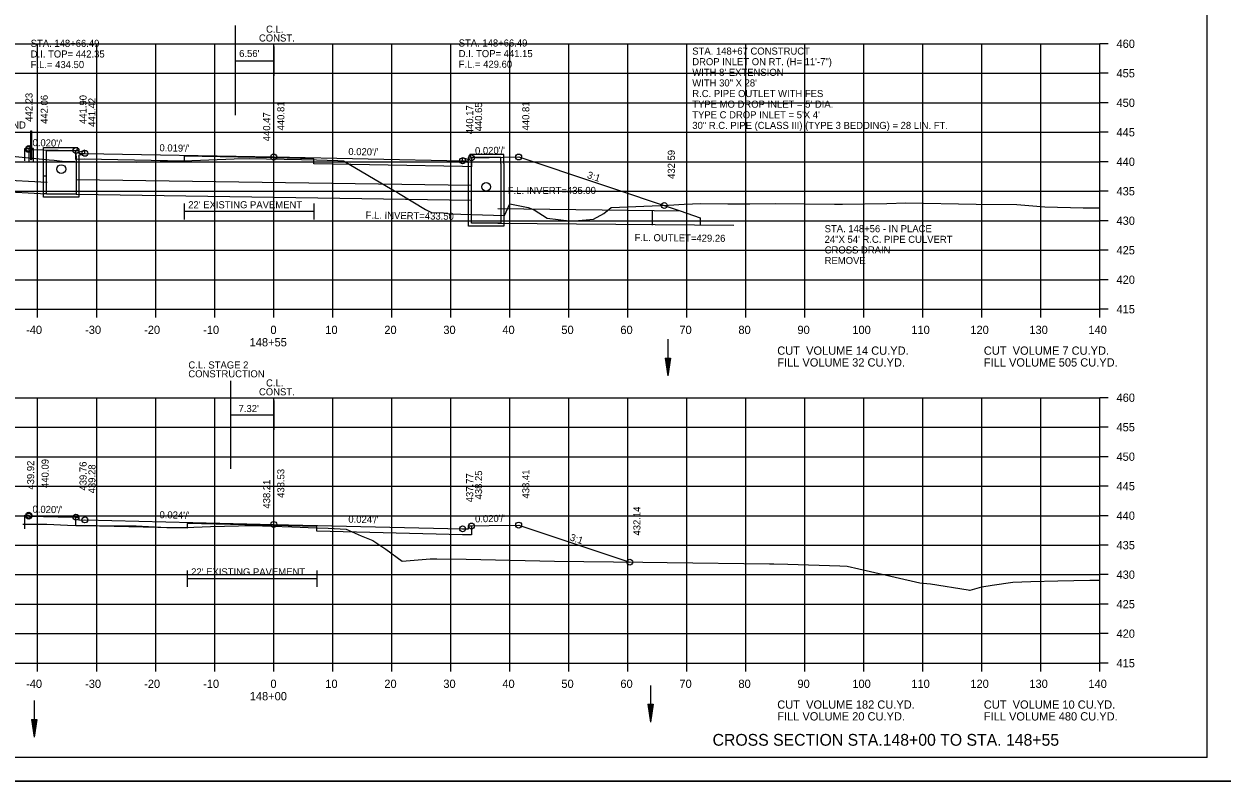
# Model space of a CAD drawing. Extents: x 1538688 to 1540766, y 656250 to 671912.
# Drawn here: x 1538815.9 to 1539018.9, y 664231.4 to 664359.7 of the extents above; entities that cross this region are included whole.
import ezdxf

# ---------------------------------------------------------------- set-up
doc = ezdxf.new("R2010")
doc.units = 0
for name, color, linetype in [('15', 7, 'Continuous'), ('18', 7, 'Continuous'), ('20', 7, 'Continuous'), ('22', 7, 'Continuous'), ('26', 7, 'Continuous'), ('39', 7, 'Continuous'), ('40', 7, 'Continuous'), ('41', 7, 'Continuous'), ('42', 7, 'Continuous'), ('7', 7, 'Continuous'), ('Borings', 7, 'Continuous'), ('Default', 7, 'Continuous'), ('Horizontal Alignment', 7, 'Continuous'), ('RipRap', 7, 'Continuous'), ('Wall Heights', 7, 'Continuous')]:
    doc.layers.add(name, color=color, linetype=linetype)

msp = doc.modelspace()

# ---------------------------------------------------------------- linework, layer by layer
at = {"layer": '15'}
for p, q in [((1538924.5, 664303.1), (1538924.95, 664300.1)), ((1538924.5, 664303.1), (1538925.4, 664303.1)), ((1538924.58, 664303.1), (1538924.95, 664300.6)), ((1538924.65, 664303.1), (1538924.95, 664301.11)), ((1538924.73, 664303.1), (1538924.95, 664301.61)), ((1538924.81, 664303.1), (1538924.95, 664302.12)), ((1538924.88, 664303.1), (1538924.95, 664302.62)), ((1538925.4, 664303.1), (1538924.95, 664300.1)), ((1538925.1, 664303.1), (1538924.95, 664302.12)), ((1538925.25, 664303.1), (1538924.95, 664301.11)), ((1538925.33, 664303.1), (1538924.95, 664300.6)), ((1538925.18, 664303.1), (1538924.95, 664301.61)), ((1538925.02, 664303.1), (1538924.95, 664302.62)), ((1538921.56, 664244.41), (1538922.01, 664241.41)), ((1538921.56, 664244.41), (1538922.46, 664244.41)), ((1538921.64, 664244.41), (1538922.01, 664241.91)), ((1538921.71, 664244.41), (1538922.01, 664242.43)), ((1538921.79, 664244.41), (1538922.01, 664242.93)), ((1538921.87, 664244.41), (1538922.01, 664243.44)), ((1538921.94, 664244.41), (1538922.01, 664243.94)), ((1538922.46, 664244.41), (1538922.01, 664241.41)), ((1538922.16, 664244.41), (1538922.01, 664243.44)), ((1538922.31, 664244.41), (1538922.01, 664242.43)), ((1538922.39, 664244.41), (1538922.01, 664241.91)), ((1538922.24, 664244.41), (1538922.01, 664242.93)), ((1538922.08, 664244.41), (1538922.01, 664243.94)), ((1538817.16, 664241.84), (1538817.61, 664238.84)), ((1538817.16, 664241.84), (1538818.06, 664241.84)), ((1538817.24, 664241.84), (1538817.61, 664239.34)), ((1538817.31, 664241.84), (1538817.61, 664239.86)), ((1538817.39, 664241.84), (1538817.61, 664240.36)), ((1538817.46, 664241.84), (1538817.61, 664240.87)), ((1538817.54, 664241.84), (1538817.61, 664241.37)), ((1538818.06, 664241.84), (1538817.61, 664238.84)), ((1538817.76, 664241.84), (1538817.61, 664240.87)), ((1538817.91, 664241.84), (1538817.61, 664239.86)), ((1538817.99, 664241.84), (1538817.61, 664239.34)), ((1538817.83, 664241.84), (1538817.61, 664240.36)), ((1538817.68, 664241.84), (1538817.61, 664241.37))]:
    msp.add_line(p, q, dxfattribs=at)
at = {"layer": '18'}
for points in [[(1538804.15, 664338.29), (1538820.14, 664336.72), (1538820.97, 664336.64), (1538822.79, 664336.45), (1538823.03, 664336.43), (1538824.48, 664336.42), (1538834.94, 664336.32), (1538842.91, 664336.55), (1538851.5, 664336.86), (1538854.02, 664336.95), (1538862.89, 664336.76), (1538865.45, 664336.71), (1538869.06, 664336.59), (1538870.01, 664336.56), (1538878.24, 664331.71), (1538879.17, 664331.18), (1538879.33, 664331.06), (1538883.92, 664328.32), (1538884.9, 664327.81), (1538886.97, 664327.72), (1538888.02, 664327.58), (1538897.28, 664327.26), (1538898.2, 664329.24), (1538898.47, 664329.21), (1538901.28, 664328.63), (1538902.33, 664328.23), (1538904.5, 664326.8), (1538904.5, 664326.8), (1538908.23, 664326.37), (1538909.82, 664326.43), (1538912.38, 664326.66), (1538914.1, 664327.62), (1538915.33, 664328.61), (1538925.07, 664329.01), (1538927.73, 664329.21), (1538930.53, 664329.3), (1538935.12, 664329.26), (1538938.88, 664329.28), (1538943.24, 664329.3), (1538953.2, 664329.2), (1538954.57, 664329.22), (1538962.05, 664329.29), (1538965.29, 664329.41), (1538977.19, 664329.22), (1538984.09, 664329.15), (1538988.83, 664328.75), (1538995.34, 664328.56), (1538998.18, 664328.55)], [(1538815.69, 664274.93), (1538819.73, 664274.96), (1538823.26, 664274.77), (1538828.08, 664274.71), (1538834.89, 664274.64), (1538840.04, 664274.36), (1538843.21, 664274.38), (1538847.45, 664274.53), (1538854.57, 664274.73), (1538861.25, 664274.48), (1538865.45, 664274.35), (1538867.41, 664274.26), (1538870.45, 664274.09), (1538872.97, 664272.98), (1538874.96, 664272.16), (1538877.2, 664270.71), (1538879.97, 664268.69), (1538884.69, 664269.05), (1538885.82, 664269.08), (1538890.76, 664269.01), (1538905.76, 664268.66), (1538920.73, 664268.5), (1538924.85, 664268.47), (1538942.16, 664268.23), (1538942.91, 664268.2), (1538945.29, 664268.19), (1538954.11, 664267.86), (1538955.32, 664267.85), (1538959.31, 664266.95), (1538967.64, 664265.03), (1538969.48, 664264.82), (1538975.82, 664263.81), (1538976.1, 664263.76), (1538976.14, 664263.74), (1538976.16, 664263.75), (1538978.19, 664264.31), (1538979.9, 664264.6), (1538983.39, 664265.14), (1538986.44, 664265.21), (1538991.04, 664265.36), (1538996.45, 664265.44), (1538998.18, 664265.43)]]:
    msp.add_lwpolyline(points, dxfattribs=at)
at = {"layer": '20'}
for points in [[(1538815.98, 664336.52), (1538815.99, 664337.27), (1538816, 664338.62), (1538816.67, 664338.62), (1538816.68, 664338.45), (1538821.67, 664338.35), (1538824.67, 664338.29), (1538825.17, 664338.29), (1538825.18, 664337.79), (1538826.18, 664337.81), (1538858.18, 664337.2), (1538890.18, 664336.56), (1538891.18, 664336.54), (1538891.19, 664337.04), (1538891.69, 664337.04), (1538894.69, 664337.1), (1538899.69, 664337.2), (1538927.05, 664328.08)], [(1538815.98, 664274.18), (1538815.99, 664274.93), (1538816, 664276.48), (1538816.67, 664276.48), (1538816.68, 664276.31), (1538821.67, 664276.21), (1538824.67, 664276.15), (1538825.17, 664276.15), (1538825.18, 664275.65), (1538826.18, 664275.67), (1538858.18, 664274.91), (1538890.18, 664274.16), (1538891.18, 664274.14), (1538891.19, 664274.64), (1538891.69, 664274.64), (1538894.69, 664274.7), (1538899.69, 664274.8), (1538918.51, 664268.52)]]:
    msp.add_lwpolyline(points, dxfattribs=at)
at = {"layer": '22'}
for p, q in [((1538718.18, 664356.39), (1538998.18, 664356.39)), ((1538818.18, 664311.39), (1538818.18, 664356.39)), ((1538828.18, 664311.39), (1538828.18, 664356.39)), ((1538838.18, 664311.39), (1538838.18, 664356.39)), ((1538848.18, 664311.39), (1538848.18, 664356.39)), ((1538858.18, 664311.39), (1538858.18, 664356.39)), ((1538868.18, 664311.39), (1538868.18, 664356.39)), ((1538878.18, 664311.39), (1538878.18, 664356.39)), ((1538888.18, 664311.39), (1538888.18, 664356.39)), ((1538898.18, 664311.39), (1538898.18, 664356.39)), ((1538908.18, 664311.39), (1538908.18, 664356.39)), ((1538918.18, 664311.39), (1538918.18, 664356.39)), ((1538928.18, 664311.39), (1538928.18, 664356.39)), ((1538938.18, 664311.39), (1538938.18, 664356.39)), ((1538948.18, 664311.39), (1538948.18, 664356.39)), ((1538958.18, 664311.39), (1538958.18, 664356.39)), ((1538968.18, 664311.39), (1538968.18, 664356.39)), ((1538978.18, 664311.39), (1538978.18, 664356.39)), ((1538988.18, 664311.39), (1538988.18, 664356.39)), ((1538998.18, 664311.39), (1538998.18, 664356.39)), ((1538718.18, 664351.39), (1538998.18, 664351.39)), ((1538718.18, 664346.39), (1538998.18, 664346.39)), ((1538718.18, 664341.39), (1538998.18, 664341.39)), ((1538718.18, 664336.39), (1538998.18, 664336.39)), ((1538718.18, 664331.39), (1538998.18, 664331.39)), ((1538718.18, 664326.39), (1538998.18, 664326.39)), ((1538718.18, 664321.39), (1538998.18, 664321.39)), ((1538718.18, 664316.39), (1538998.18, 664316.39)), ((1538718.18, 664311.39), (1538998.18, 664311.39)), ((1538718.18, 664296.39), (1538998.18, 664296.39)), ((1538818.18, 664251.39), (1538818.18, 664296.39)), ((1538828.18, 664251.39), (1538828.18, 664296.39)), ((1538838.18, 664251.39), (1538838.18, 664296.39)), ((1538848.18, 664251.39), (1538848.18, 664296.39)), ((1538858.18, 664251.39), (1538858.18, 664296.39)), ((1538868.18, 664251.39), (1538868.18, 664296.39)), ((1538878.18, 664251.39), (1538878.18, 664296.39)), ((1538888.18, 664251.39), (1538888.18, 664296.39)), ((1538898.18, 664251.39), (1538898.18, 664296.39)), ((1538908.18, 664251.39), (1538908.18, 664296.39)), ((1538918.18, 664251.39), (1538918.18, 664296.39)), ((1538928.18, 664251.39), (1538928.18, 664296.39)), ((1538938.18, 664251.39), (1538938.18, 664296.39)), ((1538948.18, 664251.39), (1538948.18, 664296.39)), ((1538958.18, 664251.39), (1538958.18, 664296.39)), ((1538968.18, 664251.39), (1538968.18, 664296.39)), ((1538978.18, 664251.39), (1538978.18, 664296.39)), ((1538988.18, 664251.39), (1538988.18, 664296.39)), ((1538998.18, 664251.39), (1538998.18, 664296.39)), ((1538718.18, 664291.39), (1538998.18, 664291.39)), ((1538718.18, 664286.39), (1538998.18, 664286.39)), ((1538718.18, 664281.39), (1538998.18, 664281.39)), ((1538718.18, 664276.39), (1538998.18, 664276.39)), ((1538718.18, 664271.39), (1538998.18, 664271.39)), ((1538718.18, 664266.39), (1538998.18, 664266.39)), ((1538718.18, 664261.39), (1538998.18, 664261.39)), ((1538718.18, 664256.39), (1538998.18, 664256.39)), ((1538718.18, 664251.39), (1538998.18, 664251.39))]:
    msp.add_line(p, q, dxfattribs=at)
at = {"layer": '26'}
for p, q in [((1538819.21, 664334), (1538819.68, 664333.99)), ((1538819.21, 664331.04), (1538819.68, 664331.03)), ((1538687.78, 664231.41), (1539021.11, 664231.41))]:
    msp.add_line(p, q, dxfattribs=at)
msp.add_lwpolyline([(1538687.77, 664444.74), (1539021.11, 664444.74), (1539021.11, 664231.4), (1538687.77, 664231.4)], close=True, dxfattribs=at)
for centre in [(1538816.67, 664338.62), (1538816.68, 664338.45), (1538824.67, 664338.29), (1538826.18, 664337.81), (1538858.18, 664337.2), (1538890.18, 664336.56), (1538891.69, 664337.04), (1538899.69, 664337.2), (1538924.35, 664328.98), (1538816.67, 664276.48), (1538816.68, 664276.31), (1538824.67, 664276.15), (1538826.18, 664275.67), (1538858.18, 664274.91), (1538890.18, 664274.16), (1538891.69, 664274.64), (1538899.69, 664274.8), (1538918.52, 664268.52)]:
    msp.add_circle(centre, 0.5, dxfattribs=at)
at = {"layer": '39'}
for p, q in [((1538819.18, 664338.81), (1538824.93, 664338.81)), ((1538819.18, 664337.31), (1538819.18, 664338.81)), ((1538825.01, 664338.65), (1538824.93, 664338.81)), ((1538819.68, 664337.31), (1538819.68, 664338.31)), ((1538819.68, 664338.31), (1538824.68, 664338.31)), ((1538825.01, 664338.65), (1538824.68, 664338.31)), ((1538826.18, 664338.33), (1538824.68, 664337.81)), ((1538824.68, 664337.31), (1538824.68, 664337.81)), ((1538826.18, 664337.8), (1538825.18, 664337.46)), ((1538825.18, 664337.31), (1538825.18, 664337.46)), ((1538890.18, 664337.13), (1538891.68, 664336.61)), ((1538891.34, 664337.44), (1538891.43, 664337.61)), ((1538891.34, 664337.44), (1538891.68, 664337.11)), ((1538897.18, 664337.61), (1538891.43, 664337.61)), ((1538896.68, 664337.11), (1538891.68, 664337.11)), ((1538896.68, 664336.11), (1538896.68, 664337.11)), ((1538897.18, 664336.11), (1538897.18, 664337.61)), ((1538890.18, 664336.6), (1538891.18, 664336.25)), ((1538891.18, 664336.11), (1538891.18, 664336.25)), ((1538891.68, 664336.11), (1538891.68, 664336.61)), ((1538819.78, 664332.88), (1538809.04, 664333.44)), ((1538824.68, 664333.39), (1538891.68, 664332.39)), ((1538819.68, 664330.89), (1538808.94, 664331.44)), ((1538824.68, 664330.89), (1538891.68, 664329.89)), ((1538922.3, 664328.15), (1538922.3, 664325.64)), ((1538930.45, 664326.86), (1538930.45, 664325.56)), ((1538896.18, 664325.99), (1538936.16, 664325.61)), ((1538924.95, 664306.29), (1538924.95, 664300.1)), ((1538922.01, 664247.6), (1538922.01, 664241.41)), ((1538817.61, 664245.03), (1538817.61, 664238.84))]:
    msp.add_line(p, q, dxfattribs=at)
for points in [[(1538825.18, 664337.31), (1538825.18, 664330.39), (1538822.18, 664330.39), (1538819.18, 664330.39), (1538819.18, 664337.31)], [(1538824.68, 664337.31), (1538824.68, 664330.89), (1538822.18, 664330.89), (1538819.68, 664330.89), (1538819.68, 664337.31)], [(1538826.18, 664337.8), (1538826.18, 664338.33)], [(1538890.18, 664336.6), (1538890.18, 664337.13)], [(1538897.18, 664336.11), (1538897.18, 664325.49), (1538894.18, 664325.49), (1538891.18, 664325.49), (1538891.18, 664336.11)], [(1538896.68, 664336.11), (1538896.68, 664325.99), (1538894.18, 664325.99), (1538891.68, 664325.99), (1538891.68, 664336.11)], [(1538896.17, 664328.49), (1538927.05, 664328.08), (1538930.45, 664326.86)]]:
    msp.add_lwpolyline(points, dxfattribs=at)
for centre in [(1538822.18, 664335.14), (1538894.18, 664332.14)]:
    msp.add_circle(centre, 0.75, dxfattribs=at)
at = {"layer": '41'}
for points in [[(1538817.13, 664341.61), (1538817.13, 664336.7), (1538817, 664336.7), (1538817, 664341.61), (1538817.13, 664341.61)], [(1538817, 664338.62), (1538816.67, 664338.62), (1538816.67, 664336.37), (1538817.46, 664336.37), (1538817.46, 664338.62), (1538817.13, 664338.62)]]:
    msp.add_lwpolyline(points, dxfattribs=at)
at = {"layer": '7'}
for p, q in [((1538842.99, 664329.31), (1538842.99, 664326.57)), ((1538864.99, 664329.31), (1538864.99, 664326.57)), ((1538864.99, 664327.94), (1538842.99, 664327.94)), ((1538843.49, 664267.09), (1538843.49, 664264.34)), ((1538865.49, 664265.71), (1538843.49, 664265.71)), ((1538865.49, 664267.09), (1538865.49, 664264.34))]:
    msp.add_line(p, q, dxfattribs=at)
at = {"layer": 'Borings'}
for p, q in [((1538998.18, 664311.39), (1538998.18, 664356.39)), ((1538999.58, 664356.39), (1538998.18, 664356.39)), ((1538999.58, 664351.39), (1538998.18, 664351.39)), ((1538999.58, 664346.39), (1538998.18, 664346.39)), ((1538999.58, 664341.39), (1538998.18, 664341.39)), ((1538999.58, 664336.39), (1538998.18, 664336.39)), ((1538999.58, 664331.39), (1538998.18, 664331.39)), ((1538999.58, 664326.39), (1538998.18, 664326.39)), ((1538999.58, 664321.39), (1538998.18, 664321.39)), ((1538999.58, 664316.39), (1538998.18, 664316.39)), ((1538718.18, 664311.39), (1538998.18, 664311.39)), ((1538818.18, 664309.99), (1538818.18, 664311.39)), ((1538828.18, 664309.99), (1538828.18, 664311.39)), ((1538838.18, 664309.99), (1538838.18, 664311.39)), ((1538848.18, 664309.99), (1538848.18, 664311.39)), ((1538858.18, 664309.99), (1538858.18, 664311.39)), ((1538868.18, 664309.99), (1538868.18, 664311.39)), ((1538878.18, 664309.99), (1538878.18, 664311.39)), ((1538888.18, 664309.99), (1538888.18, 664311.39)), ((1538898.18, 664309.99), (1538898.18, 664311.39)), ((1538908.18, 664309.99), (1538908.18, 664311.39)), ((1538918.18, 664309.99), (1538918.18, 664311.39)), ((1538928.18, 664309.99), (1538928.18, 664311.39)), ((1538938.18, 664309.99), (1538938.18, 664311.39)), ((1538948.18, 664309.99), (1538948.18, 664311.39)), ((1538958.18, 664309.99), (1538958.18, 664311.39)), ((1538968.18, 664309.99), (1538968.18, 664311.39)), ((1538978.18, 664309.99), (1538978.18, 664311.39)), ((1538988.18, 664309.99), (1538988.18, 664311.39)), ((1538998.18, 664309.99), (1538998.18, 664311.39)), ((1538999.58, 664311.39), (1538998.18, 664311.39)), ((1538998.18, 664251.39), (1538998.18, 664296.39)), ((1538999.58, 664296.39), (1538998.18, 664296.39)), ((1538999.58, 664291.39), (1538998.18, 664291.39)), ((1538999.58, 664286.39), (1538998.18, 664286.39)), ((1538999.58, 664281.39), (1538998.18, 664281.39)), ((1538999.58, 664276.39), (1538998.18, 664276.39)), ((1538999.58, 664271.39), (1538998.18, 664271.39)), ((1538999.58, 664266.39), (1538998.18, 664266.39)), ((1538999.58, 664261.39), (1538998.18, 664261.39)), ((1538999.58, 664256.39), (1538998.18, 664256.39)), ((1538718.18, 664251.39), (1538998.18, 664251.39)), ((1538818.18, 664249.99), (1538818.18, 664251.39)), ((1538828.18, 664249.99), (1538828.18, 664251.39)), ((1538838.18, 664249.99), (1538838.18, 664251.39)), ((1538848.18, 664249.99), (1538848.18, 664251.39)), ((1538858.18, 664249.99), (1538858.18, 664251.39)), ((1538868.18, 664249.99), (1538868.18, 664251.39)), ((1538878.18, 664249.99), (1538878.18, 664251.39)), ((1538888.18, 664249.99), (1538888.18, 664251.39)), ((1538898.18, 664249.99), (1538898.18, 664251.39)), ((1538908.18, 664249.99), (1538908.18, 664251.39)), ((1538918.18, 664249.99), (1538918.18, 664251.39)), ((1538928.18, 664249.99), (1538928.18, 664251.39)), ((1538938.18, 664249.99), (1538938.18, 664251.39)), ((1538948.18, 664249.99), (1538948.18, 664251.39)), ((1538958.18, 664249.99), (1538958.18, 664251.39)), ((1538968.18, 664249.99), (1538968.18, 664251.39)), ((1538978.18, 664249.99), (1538978.18, 664251.39)), ((1538988.18, 664249.99), (1538988.18, 664251.39)), ((1538998.18, 664249.99), (1538998.18, 664251.39)), ((1538999.58, 664251.39), (1538998.18, 664251.39))]:
    msp.add_line(p, q, dxfattribs=at)
at = {"layer": 'Default'}
for p, q in [((1538851.62, 664359.46), (1538851.62, 664344.31)), ((1538858.18, 664355.93), (1538858.18, 664350.93)), ((1538858.18, 664353.43), (1538851.62, 664353.43)), ((1538850.86, 664299.27), (1538850.86, 664284.31)), ((1538858.18, 664295.93), (1538858.18, 664290.93)), ((1538858.18, 664293.43), (1538850.86, 664293.43))]:
    msp.add_line(p, q, dxfattribs=at)
at = {"layer": 'RipRap'}
for q in [(1539016.36, 664440.85), (1538700.18, 664235.39)]:
    msp.add_line((1539016.36, 664235.39), q, dxfattribs=at)
at = {"layer": 'Wall Heights'}
for points in [[(1538891.69, 664337.04), (1538891.69, 664335.54), (1538890.18, 664335.56), (1538865, 664336.06), (1538865, 664336.89), (1538858.18, 664337.03), (1538843, 664337.32), (1538843, 664336.49), (1538826.18, 664336.81), (1538824.67, 664336.79), (1538824.67, 664338.29)], [(1538891.69, 664274.64), (1538891.69, 664273.14), (1538890.18, 664273.16), (1538865.5, 664273.74), (1538865.5, 664274.57), (1538858.18, 664274.75), (1538843.5, 664275.09), (1538843.5, 664274.26), (1538826.18, 664274.67), (1538824.67, 664274.65), (1538824.67, 664276.15)]]:
    msp.add_lwpolyline(points, dxfattribs=at)

# ---------------------------------------------------------------- texts
at = {"layer": '15'}
msp.add_text('CROSS SECTION STA.148+00 TO STA. 148+55', height=2, dxfattribs=at).set_placement((1538932.54, 664237.39))
at = {"layer": '40'}
for s, p in [('STA. 148+66.49', (1538817, 664355.86)), ('STA. 148+66.49', (1538889.52, 664355.92)), ('D.I. TOP= 442.35', (1538817, 664354.06)), ('D.I. TOP= 441.15', (1538889.52, 664354.12)), ('STA. 148+67 CONSTRUCT', (1538929.1, 664354.55)), ('F.L.= 434.50', (1538817, 664352.26)), ('F.L.= 429.60', (1538889.52, 664352.32)), ('DROP INLET ON RT. (H= 11\'-7")', (1538929.1, 664352.75)), ("WITH 8' EXTENSION", (1538929.1, 664350.95)), ('WITH 30" X 28\'', (1538929.1, 664349.15)), ('R.C. PIPE OUTLET WITH FES', (1538929.1, 664347.35)), ("TYPE MO DROP INLET = 5' DIA.", (1538929.1, 664345.55)), ("TYPE C DROP INLET = 5'X 4'", (1538929.1, 664343.75)), ('30" R.C. PIPE (CLASS III) (TYPE 3 BEDDING) = 28 LIN. FT.', (1538929.1, 664341.95)), ('F.L. INVERT=435.00', (1538897.83, 664330.93))]:
    msp.add_text(s, height=1.2, dxfattribs=at).set_placement(p)
for s, rotation, p in [('F.L. INVERT=433.50', 359.1449, (1538873.75, 664326.76)), ('F.L. OUTLET=429.26', 359.4593, (1538919.32, 664322.95))]:
    msp.add_text(s, height=1.2, rotation=rotation, dxfattribs=at).set_placement(p)
at = {"layer": '41'}
for s, p in [('442.23', (1538817.31, 664343.16)), ('442.06', (1538819.9, 664342.81)), ('441.90', (1538826.47, 664342.79)), ('441.42', (1538827.98, 664342.31)), ('440.81', (1538859.98, 664341.7)), ('440.17', (1538891.98, 664341.06)), ('440.65', (1538893.49, 664341.54)), ('440.81', (1538901.49, 664341.7)), ('440.47', (1538857.58, 664339.86)), ('432.59', (1538926.15, 664333.48)), ('440.09', (1538820.04, 664281.09)), ('439.92', (1538817.59, 664280.81)), ('439.76', (1538826.47, 664280.65)), ('439.28', (1538827.98, 664280.17)), ('438.53', (1538859.98, 664279.41)), ('438.25', (1538893.49, 664279.14)), ('438.41', (1538901.49, 664279.3)), ('438.21', (1538857.58, 664277.59)), ('437.77', (1538891.98, 664278.66)), ('432.14', (1538920.32, 664273.02))]:
    msp.add_text(s, height=1.2, rotation=90, dxfattribs=at).set_placement(p)
msp.add_text('HAND', height=1.2, dxfattribs=at).set_placement((1538811.64, 664342.02))
at = {"layer": '42'}
for s, rotation, p in [("0.020'/'", 358.8542, (1538817.3, 664339.04)), ("0.019'/'", 358.9042, (1538838.81, 664338.17)), ("0.020'/'", 358.8542, (1538870.81, 664337.54)), ("0.020'/'", 1.1458, (1538892.3, 664337.65)), ('3:1', 341.5651, (1538911.18, 664333.66)), ("0.020'/'", 358.8542, (1538817.3, 664276.9)), ("0.024'/'", 358.6459, (1538838.81, 664275.97)), ("0.024'/'", 358.6459, (1538870.81, 664275.22)), ("0.020'/'", 1.1458, (1538892.3, 664275.25)), ('3:1', 341.5651, (1538908.26, 664272.23))]:
    msp.add_text(s, height=1.2, rotation=rotation, dxfattribs=at).set_placement(p)
at = {"layer": '7'}
for p in [(1538843.69, 664328.5), (1538844.19, 664266.27)]:
    msp.add_text("22' EXISTING PAVEMENT", height=1.2, dxfattribs=at).set_placement(p)
at = {"layer": 'Default'}
for s, p in [('C.L.', (1538856.88, 664358.27)), ('CONST.', (1538855.68, 664356.77)), ("6.56'", (1538852.32, 664354.14)), ('STA. 148+56 - IN PLACE', (1538951.53, 664324.44)), ('24"X 54\' R.C. PIPE CULVERT', (1538951.53, 664322.64)), ('CROSS DRAIN ', (1538951.53, 664320.84)), ('REMOVE', (1538951.53, 664319.04)), ('C.L. STAGE 2', (1538843.72, 664301.34)), ('CONSTRUCTION', (1538843.71, 664299.84)), ('C.L.', (1538856.88, 664298.29)), ('CONST.', (1538855.68, 664296.79)), ("7.32'", (1538852.22, 664293.95))]:
    msp.add_text(s, height=1.2, dxfattribs=at).set_placement(p)
at = {"layer": 'Horizontal Alignment'}
for s, p in [('460', (1539000.98, 664355.69)), ('455', (1539000.98, 664350.69)), ('450', (1539000.98, 664345.69)), ('445', (1539000.98, 664340.69)), ('440', (1539000.98, 664335.69)), ('435', (1539000.98, 664330.69)), ('430', (1539000.98, 664325.69)), ('425', (1539000.98, 664320.69)), ('420', (1539000.98, 664315.69)), ('415', (1539000.98, 664310.69)), ('-40', (1538816.22, 664307.19)), ('-30', (1538826.22, 664307.19)), ('-20', (1538836.22, 664307.19)), ('-10', (1538846.22, 664307.19)), ('0', (1538857.62, 664307.19)), ('10', (1538866.92, 664307.19)), ('20', (1538876.92, 664307.19)), ('30', (1538886.92, 664307.19)), ('40', (1538896.92, 664307.19)), ('50', (1538906.92, 664307.19)), ('60', (1538916.92, 664307.19)), ('70', (1538926.92, 664307.19)), ('80', (1538936.92, 664307.19)), ('90', (1538946.92, 664307.19)), ('100', (1538956.22, 664307.19)), ('110', (1538966.22, 664307.19)), ('120', (1538976.22, 664307.19)), ('130', (1538986.22, 664307.19)), ('140', (1538996.22, 664307.19)), ('148+55', (1538854.1, 664305.09)), ('CUT  VOLUME 14 CU.YD.', (1538943.5, 664303.67)), ('CUT  VOLUME 7 CU.YD.', (1538978.5, 664303.67)), ('FILL VOLUME 32 CU.YD.', (1538943.5, 664301.67)), ('FILL VOLUME 505 CU.YD.', (1538978.5, 664301.67)), ('460', (1539000.98, 664295.69)), ('455', (1539000.98, 664290.69)), ('450', (1539000.98, 664285.69)), ('445', (1539000.98, 664280.69)), ('440', (1539000.98, 664275.69)), ('435', (1539000.98, 664270.69)), ('430', (1539000.98, 664265.69)), ('425', (1539000.98, 664260.69)), ('420', (1539000.98, 664255.69)), ('415', (1539000.98, 664250.69)), ('-40', (1538816.22, 664247.19)), ('-30', (1538826.22, 664247.19)), ('-20', (1538836.22, 664247.19)), ('-10', (1538846.22, 664247.19)), ('0', (1538857.62, 664247.19)), ('10', (1538866.92, 664247.19)), ('20', (1538876.92, 664247.19)), ('30', (1538886.92, 664247.19)), ('40', (1538896.92, 664247.19)), ('50', (1538906.92, 664247.19)), ('60', (1538916.92, 664247.19)), ('70', (1538926.92, 664247.19)), ('80', (1538936.92, 664247.19)), ('90', (1538946.92, 664247.19)), ('100', (1538956.22, 664247.19)), ('110', (1538966.22, 664247.19)), ('120', (1538976.22, 664247.19)), ('130', (1538986.22, 664247.19)), ('140', (1538996.22, 664247.19)), ('148+00', (1538854.12, 664245.09)), ('CUT  VOLUME 182 CU.YD.', (1538943.5, 664243.67)), ('CUT  VOLUME 10 CU.YD.', (1538978.5, 664243.67)), ('FILL VOLUME 20 CU.YD.', (1538943.5, 664241.67)), ('FILL VOLUME 480 CU.YD.', (1538978.5, 664241.67))]:
    msp.add_text(s, height=1.4, dxfattribs=at).set_placement(p)

doc.saveas('drawing.dxf')
